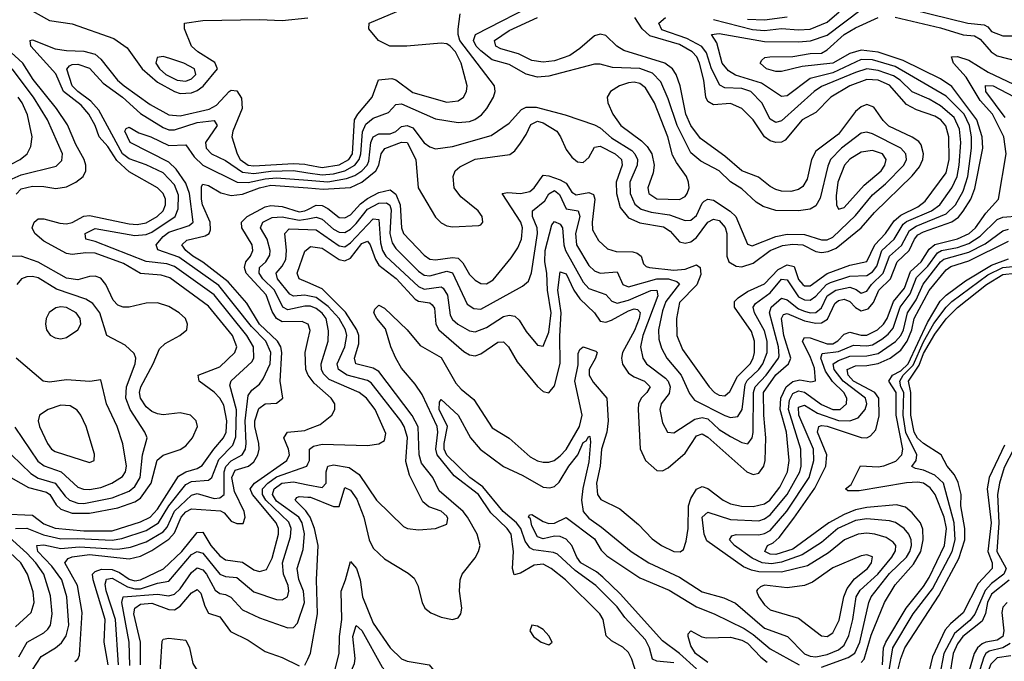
# Model space of a CAD drawing. Header units: inches. Extents: x 884549 to 1028252, y 526810 to 653624.
# Tile 673 of 1056: x 988985 to 992455, y 570203 to 572463. Entities that reach past the tile are written whole.
import ezdxf

# ---------------------------------------------------------------- set-up
doc = ezdxf.new("R2010")
doc.units = ezdxf.units.IN
doc.header["$MEASUREMENT"] = 0
doc.layers.add('A9587', color=7, linetype='Continuous')
doc.layers.add('A9597', color=7, linetype='Continuous')

msp = doc.modelspace()

# ---------------------------------------------------------------- linework, layer by layer
at = {"layer": 'A9587', "color": 5}
for points, elevation in [([(989010, 572504.7), (989090, 572460.4), (989170, 572447.8), (989316.1, 572396.1), (989363.7, 572363.7), (989416.7, 572290), (989470, 572242.6), (989530, 572209.2), (989550, 572203.3), (989590, 572205.1), (989610, 572212.9), (989631.5, 572228.5), (989681.1, 572290), (989672.3, 572312.3), (989612.9, 572350), (989589.7, 572370), (989565.7, 572430), (989565.1, 572450), (989630, 572460.1), (989830, 572463.5), (989910, 572459.6), (990000, 572469.1)], 2020), ([(988922.7, 570722.7), (989030, 570717.9), (989070, 570686.5), (989110, 570672.1), (989210, 570662), (989310, 570662.8), (989410, 570693.5), (989444.5, 570710), (989470, 570738.3), (989544.8, 570855.2), (989569.7, 570870.3), (989610, 570882.1), (989627.9, 570892.1), (989668.2, 570950), (989703.2, 570990), (989711.7, 571010), (989714.8, 571050), (989704.4, 571104.4), (989690.2, 571130), (989670, 571151.1), (989616.8, 571190), (989613.7, 571210), (989690, 571239.5), (989742.4, 571290), (989749.9, 571310), (989734.1, 571350), (989650, 571453.2), (989513.4, 571553.4), (989482.8, 571562.8), (989410, 571568.8), (989350, 571604.2), (989250, 571639.9), (989218.1, 571641.9), (989170, 571635.4), (989150, 571639), (989070, 571682.7), (989037.9, 571710), (989029, 571730), (989035.8, 571750), (989050, 571760.8), (989070, 571761.1), (989125.7, 571745.7), (989150, 571743.8), (989170, 571747.9), (989210, 571770.9), (989230, 571773.3), (989370, 571743.2), (989398.2, 571741.8), (989430, 571747.7), (989469.2, 571770), (989489.9, 571790), (989498.1, 571810), (989498.6, 571830), (989490.7, 571850.7), (989470.6, 571870.6), (989370, 571926.5), (989326.7, 571966.7), (989295.7, 572015.7), (989264.6, 572050), (989250.1, 572090.1), (989228.7, 572130), (989201.2, 572161.2), (989138.6, 572210), (989111.6, 572271.6), (989023.8, 572370), (989021.5, 572390), (989030, 572392.3), (989110, 572360.4), (989150, 572353.9), (989210, 572352.3), (989250, 572340.7), (989270, 572323.8), (989329.7, 572250), (989353.2, 572230), (989444.1, 572164.1), (989510, 572128), (989550, 572123.9), (989652.7, 572147.3), (989678.3, 572161.7), (989722.4, 572210), (989730, 572214.8), (989750, 572212.5), (989766.4, 572186.4), (989769, 572150), (989735.9, 572070), (989732.2, 572050), (989750.9, 571990), (989761.7, 571970), (989790, 571950.6), (989810, 571948), (989950, 571956.7), (989990, 571953.8), (990000, 571951.9)], 1980), ([(988972.3, 571847.7), (988990, 571866.5), (989030, 571875.9), (989070, 571875.4), (989112.4, 571867.6), (989150, 571873.8), (989182.9, 571890), (989208.6, 571910), (989217.6, 571930), (989217.1, 571950), (989211.9, 571970), (989182.9, 572022.9), (989152.8, 572092.8), (989113.7, 572150), (989031.6, 572251.6), (988995, 572310), (988940.5, 572360.5)], 2020), ([(988958.4, 571901.6), (988990, 571916.2), (989112.9, 571947.1), (989133.4, 571966.6), (989135.4, 571990), (989082.9, 572110), (989032.8, 572190), (988957.5, 572290)], 2040), ([(988969.6, 570670), (989010, 570672), (989067.9, 570647.9), (989130, 570634.6), (989190, 570635.8), (989310, 570628.8), (989344.5, 570635.5), (989430, 570663.5), (989473.5, 570690), (989509.6, 570750.4), (989570, 570824.9), (989590, 570835.8), (989650, 570840.7), (989662.1, 570850), (989686.1, 570913.9), (989735.8, 570964.2), (989746.1, 570993.9), (989748.7, 571088.7), (989725.1, 571174.9), (989730, 571190.6), (989802.7, 571257.3), (989809.3, 571270.7), (989808.2, 571310), (989784.8, 571350), (989670, 571493.8), (989530, 571593.5), (989502.9, 571602.9), (989430, 571610.9), (989250, 571681.1), (989217.2, 571690), (989215.4, 571710), (989250, 571726.7), (989390, 571702.6), (989430, 571705.5), (989450, 571713.8), (989532.5, 571770), (989543.3, 571796.7), (989544.6, 571844.6), (989530, 571880.7), (989490, 571923.6), (989430, 571951.9), (989370, 571972.9), (989346.9, 571990), (989263.5, 572143.5), (989235.7, 572175.7), (989188.9, 572210), (989169.4, 572230), (989151.1, 572288.9), (989160.2, 572299.8), (989170, 572305), (989190, 572306.2), (989230, 572292.4), (989278.7, 572238.8), (989347.1, 572190), (989410, 572132.1), (989490, 572082.4), (989510, 572075), (989530, 572074.5), (989610, 572100.1), (989670, 572107.2), (989680.3, 572090), (989639.4, 572030), (989641.6, 572010), (989661, 571990), (989710, 571966.8), (989770, 571925.1), (989810, 571920.6), (989870, 571929.3), (989950, 571931), (990000, 571923.5)], 1960), ([(988922.9, 571937.1), (988985.9, 571970), (989010.9, 571990), (989023.9, 572016.1), (989028.1, 572050), (989012.3, 572127.7), (988993.5, 572170), (988979.2, 572190)], 2060), ([(989030, 570173), (989060.1, 570219.9), (989110.4, 570249.6), (989132.3, 570267.7), (989148.2, 570291.8), (989157.7, 570330), (989150.2, 570430), (989132.9, 570490), (989098.1, 570538.1), (989048.2, 570590), (989045.2, 570610), (989070, 570612.4), (989130, 570599.9), (989193.8, 570606.2), (989330, 570598), (989375.3, 570604.7), (989430, 570623.7), (989490, 570658.5), (989504.5, 570675.5), (989530, 570732), (989590, 570788.2), (989610, 570793.8), (989670, 570775.6), (989690, 570778.4), (989705.1, 570790), (989705.4, 570870), (989710.6, 570889.4), (989730, 570908.8), (989768.1, 570930), (989779.8, 570950), (989783.1, 570970), (989779.4, 571050), (989790, 571138.8), (989802.5, 571157.5), (989830, 571179.2), (989842.1, 571197.9), (989866.9, 571250), (989869.6, 571290.4), (989852.1, 571330), (989801.9, 571381.9), (989686.8, 571526.8), (989545.7, 571625.7), (989471.9, 571651.9), (989465.1, 571670), (989490, 571699.2), (989510, 571713.9), (989582.2, 571737.8), (989595.4, 571750), (989583.5, 571850), (989570, 571887), (989536.5, 571936.5), (989510, 571961), (989373.3, 572030), (989354.6, 572070), (989360.2, 572079.8), (989370, 572084.7), (989404.4, 572064.4), (989446.4, 572050), (989510, 572019.9), (989570, 572022.1), (989599.3, 571979.3), (989630, 571950.3), (989750.9, 571890.9), (989790, 571889.4), (989850, 571902.5), (989890, 571906.1), (990000, 571897.3)], 1940), ([(989178.6, 570201.4), (989189.6, 570210.4), (989195.2, 570224.8), (989204.9, 570375.1), (989188.1, 570470), (989143.1, 570550), (989155.6, 570564.4), (989170, 570570.9), (989230, 570579), (989370, 570563.1), (989410, 570572.8), (989450, 570592.9), (989510, 570633.1), (989530, 570655.4), (989553.6, 570710), (989570, 570728.6), (989590, 570739.7), (989692.5, 570732.5), (989705.5, 570725.5), (989730, 570696.6), (989750, 570688.1), (989772, 570688), (989779.2, 570710), (989775.6, 570730), (989741.1, 570801.1), (989731.9, 570850), (989743.9, 570876.1), (989791.4, 570890), (989810, 570905.6), (989824.1, 570930), (989828.7, 570950), (989827, 570970), (989812.8, 571030), (989813.5, 571050), (989827.2, 571092.8), (989850, 571109.2), (989890, 571111.9), (989911.8, 571130), (989902.6, 571190), (989908.4, 571290), (989904.6, 571310), (989893.4, 571330), (989829.7, 571389.7), (989784.7, 571464.7), (989719, 571539), (989630, 571608.5), (989594.6, 571630), (989570.6, 571650), (989555.5, 571670), (989573.9, 571686.1), (989638.4, 571701.6), (989652, 571710), (989657.4, 571722.6), (989656.3, 571750), (989629.1, 571810), (989625.6, 571830), (989625.3, 571874.7), (989630, 571883.2), (989650, 571878.5), (989693, 571853), (989730, 571843.9), (989770, 571847.8), (989829.6, 571870.4), (989870, 571879.7), (990000, 571870.2)], 1920), ([(990000, 571390.5), (989979.7, 571399.7), (989910, 571398.4), (989890, 571410), (989874.9, 571434.9), (989853.2, 571493.2), (989782.3, 571570), (989776.4, 571590), (989781.3, 571610), (989797.9, 571630), (989806.1, 571650), (989803.5, 571670), (989767.5, 571730), (989766.1, 571750), (989785.7, 571770), (989850, 571803.1), (989870, 571808.5), (989910, 571804.7), (989970, 571785.9), (989990, 571789.9), (990000, 571794.7)], 1880), ([(990000, 571453.9), (989990, 571454.2), (989930, 571440.7), (989912.4, 571450), (989882.6, 571510), (989841.9, 571550), (989828.4, 571570), (989830, 571590), (989852.2, 571610), (989866.6, 571633.4), (989866.8, 571650), (989856.4, 571690), (989833.3, 571730), (989841.1, 571750), (989873.8, 571766.2), (989910, 571768.6), (989970, 571756.1), (990000, 571761.4)], 1860), ([(990000, 571490.2), (989990, 571492.1), (989950, 571488.6), (989936.3, 571496.3), (989893.3, 571550), (989888.8, 571570), (989910, 571594.5), (989922.3, 571617.7), (989925.2, 571650), (989919.3, 571710), (989934.5, 571725.5), (990000, 571723.1)], 1840), ([(988925.7, 570865.7), (989015.2, 570815.2), (989078.8, 570798.8), (989090.6, 570790.6), (989113.4, 570753.4), (989130, 570739), (989170, 570724.7), (989230, 570724.9), (989330, 570743.4), (989390, 570764.2), (989410, 570777.6), (989448.2, 570830), (989468.5, 570911.5), (989490, 570928.3), (989550, 570948.9), (989570, 570961.7), (989594, 570990), (989611, 571030), (989606.8, 571050), (989586.8, 571070), (989550, 571078.3), (989490, 571071.2), (989470, 571073.9), (989450, 571082.6), (989430, 571099.1), (989409.9, 571130.1), (989407.1, 571150), (989411, 571170), (989455.2, 571250), (989477, 571303), (989497.7, 571322.3), (989548.5, 571350), (989573.3, 571370), (989576.4, 571390), (989568.4, 571410), (989546.7, 571430), (989510, 571452.9), (989470, 571464.9), (989430, 571464), (989370, 571449.6), (989349.6, 571449.6), (989330, 571457.5), (989314.4, 571474.4), (989287.8, 571530), (989270, 571551.7), (989250, 571559.6), (989230, 571558.6), (989190, 571546.7), (989150, 571552.6), (989050, 571608.8), (988990, 571629.3), (988951, 571629)], 2020), ([(990000, 571536.4), (989969.2, 571550), (989962.6, 571570), (989990, 571647.8), (990000, 571655.5)], 1820), ([(988955.5, 570930), (989023.9, 570863.9), (989050, 570848.3), (989109.9, 570829.9), (989144.2, 570784.2), (989160.5, 570770), (989190, 570759.8), (989210, 570758.3), (989310, 570778.9), (989370, 570802.4), (989390, 570818), (989409.5, 570850.5), (989417.7, 570930), (989433.6, 570990), (989425.3, 571010), (989373.4, 571090), (989358.9, 571130), (989360.5, 571170), (989391, 571250), (989393.5, 571270), (989387.4, 571287.4), (989356.8, 571316.8), (989292, 571350), (989267, 571430), (989242.8, 571462.8), (989217.9, 571477.9), (989113.7, 571513.7), (989050, 571553.4), (989030, 571557.8), (989010, 571557.3), (988990.6, 571549.4), (988975, 571530)], 2040), ([(990000, 571213.2), (989993.6, 571230), (989990.6, 571290), (990000, 571332.2)], 1880), ([(988967.4, 571027.4), (989047.9, 570907.9), (989070.9, 570890.9), (989130.2, 570870.2), (989190, 570816.5), (989208.9, 570808.9), (989230, 570807.8), (989270, 570814.8), (989309.2, 570830), (989346.6, 570853.4), (989357.6, 570870), (989361, 570890), (989348.4, 570968.4), (989328, 571030), (989289.9, 571110), (989270, 571194.5), (989232.2, 571187.8), (989150, 571194.5), (989090, 571185.9), (989067.4, 571190), (988971.7, 571270)], 2060), ([(989295.8, 570190), (989282.6, 570270), (989285.6, 570350), (989243.9, 570490), (989241.1, 570510), (989250, 570519.4), (989272.3, 570527.7), (989310, 570526), (989335.7, 570515.7), (989370, 570492.2), (989390, 570486.1), (989410, 570489.4), (989491.4, 570528.6), (989556.4, 570590), (989610, 570656.4), (989630, 570658), (989658.3, 570610), (989690, 570574.2), (989710, 570560.6), (989770, 570552.1), (989810, 570524.4), (989830, 570519), (989854.2, 570525.8), (989873.8, 570566.2), (989896.4, 570650), (989897, 570670), (989888.9, 570690), (989804.9, 570790), (989797.3, 570810), (989811.9, 570830), (989925.8, 570910), (989936, 570930), (989932.5, 570950), (989915, 570990), (989928.2, 571010), (989990, 571016.1), (990000, 571019.9)], 1880), ([(989333.1, 570190), (989321.8, 570350), (989289.5, 570450.5), (989285.4, 570474.6), (989290, 570491.6), (989310, 570495.4), (989364.9, 570464.9), (989390, 570457.7), (989410, 570458.3), (989470, 570477.6), (989510, 570484.9), (989590, 570578.5), (989610, 570589.5), (989630, 570583.1), (989690, 570509.2), (989710, 570501.2), (989750, 570497.5), (989810, 570447.9), (989890, 570419.9), (989910, 570419.6), (989928.2, 570430), (989933.5, 570450), (989930.9, 570469.1), (989914.5, 570510), (989910.6, 570550), (989938.4, 570641.6), (989941.3, 570670), (989932.7, 570692.7), (989851.7, 570770), (989839.7, 570790), (989840.2, 570810), (989858.6, 570830), (989890, 570852.8), (989996.2, 570890), (990000, 570898.3)], 1860), ([(989372.3, 570187.7), (989370.4, 570270), (989344.8, 570410), (989349.7, 570430.3), (989470, 570438.9), (989510, 570433), (989530, 570439.2), (989550, 570457.6), (989590, 570515.1), (989610, 570531.9), (989630, 570524.8), (989642.4, 570510), (989673, 570453), (989690, 570441.3), (989710, 570437.8), (989728.4, 570428.4), (989770, 570383.4), (989830, 570355.7), (989930, 570320.4), (989950, 570321.8), (989963.1, 570336.9), (989988, 570410), (989984.4, 570450), (989968.9, 570491.1), (989962.4, 570530), (989984.1, 570595.9), (989988.4, 570651.6), (989980.2, 570690), (989968.2, 570710), (989890, 570766.6), (989875.9, 570790), (989881, 570810), (989908.4, 570830), (989950, 570834.8), (990000, 570824.8)], 1840), ([(990000, 570722), (989992.6, 570732.6), (989955.2, 570770), (989960.8, 570779.2), (989970, 570782.9), (990000, 570781.1)], 1820), ([(988981.6, 570218.4), (989011.4, 570270), (989070, 570303.1), (989083.8, 570316.2), (989093.4, 570330), (989099.5, 570370), (989093.1, 570433.1), (989069.1, 570510), (989041.9, 570550), (989010, 570583.8), (988935.9, 570650)], 1960), ([(988970, 570323.6), (989025.2, 570374.8), (989035.4, 570410), (989032.1, 570447.9), (989011.5, 570510), (988988.3, 570550), (988950, 570585.8)], 1980), ([(989410.1, 570189.9), (989410.1, 570270), (989387, 570370), (989390.2, 570390), (989410, 570404.2), (989450, 570406.9), (989510, 570385.5), (989530, 570383.8), (989550, 570396.5), (989590, 570443.5), (989610, 570455), (989622.9, 570442.9), (989637.1, 570397.1), (989650, 570372.3), (989690, 570359.3), (989727.9, 570307.9), (989790, 570276.8), (989850, 570237.5), (989910, 570216.2), (989970, 570186.4)], 1820), ([(989454.8, 570000), (989448.2, 570010), (989449.8, 570030), (989475.2, 570090), (989486.4, 570273.6), (989490, 570280.4), (989510, 570283.7), (989570, 570277.1), (989582.5, 570250), (989595.3, 570195.3), (989610, 570170.1), (989630, 570152.2), (989684.2, 570124.2), (989710, 570104.6), (989724.1, 570084.1), (989750, 570020.9), (989766.2, 570000)], 1780), ([(989990, 570188.7), (990000, 570210.3)], 1820)]:
    msp.add_lwpolyline(points, dxfattribs=dict(at, elevation=elevation))
for points, elevation in [([(989490, 572332.8), (989468.7, 572330), (989464.2, 572310), (989477, 572290), (989499.3, 572270), (989539.3, 572250), (989570, 572246.3), (989590, 572254.3), (989605.4, 572270), (989600.4, 572290), (989563.4, 572310), (989513.7, 572326.3)], 2040), ([(989130, 571451.5), (989112.3, 571447.7), (989088.9, 571431.1), (989078.3, 571410), (989075, 571390), (989078.5, 571370), (989091.7, 571351.7), (989110, 571341.5), (989130, 571338.8), (989150, 571343), (989189.6, 571370.4), (989199.9, 571390), (989198.1, 571410), (989183.7, 571430), (989150, 571448.9)], 2060), ([(989130, 571104.7), (989084.7, 571090), (989054.2, 571070), (989050.1, 571050), (989054.6, 571030), (989082.4, 570970), (989096.8, 570950), (989110, 570941.5), (989230, 570902.8), (989247, 570910), (989248.2, 570931.8), (989219, 571030), (989200.5, 571070), (989187.3, 571087.3), (989162.5, 571102.5)], 2080)]:
    msp.add_lwpolyline(points, close=True, dxfattribs=dict(at, elevation=elevation))
at = {"layer": 'A9597', "color": 5}
for points, elevation in [([(990000, 571897.3), (990070, 571891.7), (990136.5, 571903.5), (990165.7, 571914.3), (990190.8, 571930), (990209.1, 571950), (990215.2, 571964.8), (990222.5, 572030), (990230, 572050), (990250, 572060.7), (990290, 572060.6), (990310, 572069), (990330, 572086.9), (990350, 572089.8), (990370, 572082.1), (990410, 572028.6), (990430, 572014.8), (990450, 572007.8), (990510, 572016.6), (990645.8, 572054.2), (990710, 572098.3), (990753.7, 572146.3), (990770, 572154.9), (990805.2, 572154.8), (990907.6, 572127.6), (991010, 572092.3), (991030, 572081.6), (991070, 572047.1), (991141.9, 572001.9), (991152.9, 571990), (991161.8, 571970), (991161, 571950), (991135.5, 571890), (991136.1, 571850), (991152.4, 571812.4), (991175.3, 571795.3), (991210, 571784.7), (991274.9, 571774.9), (991330, 571755.4), (991350, 571756.9), (991370, 571773.5), (991390, 571816.9), (991396.9, 571823.1), (991410, 571831.1), (991430, 571826.6), (991488.7, 571788.7), (991508.4, 571770), (991550, 571672.1), (991566, 571666), (991650, 571699.6), (991690, 571707.6), (991750, 571706.4), (991810, 571687.3), (991830, 571687.6), (991850, 571696.8), (991930, 571772.8), (991990, 571845.2), (992036, 571884), (992100.6, 571950), (992110.3, 571970), (992108.3, 571990), (992090.4, 572010), (991990, 572060.8), (991970, 572066.7), (991950, 572063.2), (991881.5, 572010), (991842.7, 571970), (991832.9, 571947.1), (991805.8, 571834.2), (991790, 571807.1), (991770, 571795.6), (991730, 571789.6), (991650, 571790.7), (991604.5, 571804.5), (991580, 571820), (991530, 571866.7), (991490, 571891.3), (991450, 571930.3), (991384.8, 571964.8), (991350, 571993.5), (991301.3, 572090), (991270, 572183.4), (991243.8, 572243.8), (991214.9, 572274.9), (991170, 572291.1), (991074.1, 572294.1), (991030, 572305.9), (991010, 572306.1), (990850, 572263.9), (990810, 572259.8), (990770, 572271.3), (990710, 572305.4), (990650, 572321.8), (990610, 572353.3), (990593.9, 572370), (990583.5, 572390), (990591.1, 572410), (990824.4, 572530)], 1940), ([(990000, 571951.9), (990050, 571941.9), (990110, 571951), (990144.1, 571970), (990157.1, 571990), (990165.1, 572110), (990176.1, 572130), (990226.5, 572190), (990249, 572251), (990295.6, 572255.6), (990310.3, 572250.3), (990370, 572205.9), (990490, 572172.2), (990530, 572177.4), (990549.1, 572190), (990559.6, 572210), (990561.7, 572230), (990540.1, 572310), (990520.3, 572350), (990501.7, 572370), (990490, 572377.5), (990470, 572380.4), (990349, 572369), (990289.3, 572370), (990249.6, 572390), (990215.6, 572430), (990216.4, 572450), (990380.3, 572519.7)], 1980), ([(990000, 571723.1), (990030, 571722.1), (990110, 571666.7), (990130, 571663.2), (990150, 571676.4), (990230, 571761.6), (990250, 571758.7), (990256.5, 571676.5), (990263.4, 571650), (990274.4, 571630), (990390, 571522.8), (990410, 571513.1), (990470, 571521.9), (990477.1, 571517.1), (990491.9, 571491.9), (990501.5, 571421.5), (990510, 571406.4), (990529, 571390), (990570, 571366.4), (990590, 571363.7), (990630, 571378.5), (990690, 571417.4), (990710, 571421.8), (990730, 571418.2), (990744.6, 571404.6), (990770, 571364.8), (990810, 571316.8), (990830, 571313.2), (990850, 571362.3), (990857.6, 571430), (990844.8, 571510), (990842.6, 571570), (990835.2, 571610), (990836.3, 571650), (990859.6, 571740.4), (990870, 571751.8), (990890, 571742.4), (990897.9, 571730), (990902, 571670), (990908, 571650), (990970, 571537.8), (990990, 571515.4), (991050, 571494.2), (991071.8, 571471.8), (991090, 571463.9), (991130, 571475.1), (991208.4, 571508.4), (991230.1, 571510), (991233.2, 571490), (991181.3, 571350), (991172.3, 571310), (991180.6, 571270), (991193.7, 571250), (991260.2, 571200.2), (991270.1, 571190), (991277.6, 571170), (991273.5, 571146.5), (991245.2, 571110), (991241.2, 571090), (991250, 571043), (991267.8, 571010), (991290, 571008), (991364.4, 571055.6), (991390, 571061.6), (991410, 571056.3), (991450, 571019.1), (991490, 570994.8), (991530, 570973.3), (991551.1, 570968.9), (991565.8, 570990), (991570, 571008.2), (991571.2, 571150), (991576.3, 571170), (991615.1, 571210), (991659.1, 571270), (991661, 571279), (991659.3, 571310), (991627.5, 571430), (991633.4, 571450), (991670, 571481.8), (991690, 571476.2), (991730, 571444.2), (991750, 571435.7), (991770, 571430.4), (991790, 571431.5), (991810, 571447.7), (991830.5, 571489.5), (991861.1, 571510), (991910, 571520.5), (991932.2, 571512.2), (991950, 571499.3), (991970, 571506.3), (991987.1, 571530), (992028.3, 571570), (992050.4, 571630), (992092.5, 571667.5), (992120.2, 571719.8), (992144.2, 571735.8), (992250, 571778.4), (992282.3, 571810), (992310, 571858.3), (992325.9, 571910), (992339.7, 572010), (992339, 572050), (992332.4, 572090), (992313.8, 572130), (992250, 572193.6), (992070, 572298.1), (991990, 572321.8), (991950, 572322.6), (991850, 572275), (991770, 572255.3), (991690, 572194.6), (991670, 572192.2), (991598.9, 572238.9), (991507, 572267), (991482.4, 572282.4), (991460.9, 572310), (991441.3, 572381.3), (991423.1, 572410), (991450, 572413.9), (991610, 572386), (991730, 572384.7), (991771.2, 572388.8), (991830, 572407.7), (991950, 572498.3)], 1840), ([(992130, 572498.3), (992326, 572450), (992384.1, 572444.1), (992397.2, 572437.2), (992410, 572420.9), (992450, 572405.8), (992493.6, 572406.4)], 1840), ([(990000, 571923.5), (990050, 571915.9), (990090, 571919.7), (990130, 571930.6), (990165.6, 571950), (990181.3, 571970), (990187.3, 571990), (990192.8, 572067.2), (990205, 572095), (990230, 572116.4), (990284, 572136), (990310, 572164.4), (990330, 572165.9), (990450, 572113.5), (990530, 572101), (990570, 572103.9), (990589, 572111), (990612.1, 572127.9), (990631, 572150), (990654.2, 572190), (990660.8, 572210), (990658.5, 572230), (990535.7, 572390), (990529.9, 572410.1), (990530.3, 572429.7), (990537, 572483)], 1960), ([(990000, 571870.2), (990053.8, 571866.2), (990150, 571871.9), (990190.2, 571890), (990240, 571930), (990250.3, 571950), (990258.6, 571990), (990271.2, 572008.8), (990330, 572031.2), (990349.7, 572029.7), (990380.3, 571970), (990388.7, 571870), (990450, 571766.9), (990470, 571747.7), (990490, 571736.8), (990510, 571733.3), (990602.2, 571737.8), (990610, 571740.2), (990617, 571750), (990614.9, 571770), (990600.4, 571790), (990539.1, 571839.1), (990516.4, 571870), (990512.5, 571910), (990519.9, 571930), (990535.7, 571944.3), (990590, 571972), (990712.5, 571987.5), (990730, 572000.7), (990750, 572027.9), (990770, 572058.1), (990786.1, 572093.9), (990810, 572104.9), (990830, 572099.4), (990877.4, 572070), (990891.1, 572050), (990910, 572005.6), (990930, 571978.5), (990950, 571962.2), (990970, 571959.9), (990990, 571977.4), (991010, 572014.1), (991030, 572017.6), (991082.7, 571990), (991105.7, 571970), (991108.2, 571950), (991086.3, 571890), (991087.6, 571850), (991100.7, 571800.7), (991130, 571764.7), (991170, 571747.3), (991253.5, 571733.5), (991277.5, 571717.5), (991310, 571679.9), (991330, 571675), (991350, 571680.8), (991370, 571695.1), (991410.4, 571749.6), (991430, 571760.2), (991450, 571755.3), (991470.5, 571730.5), (991476.7, 571710), (991476.6, 571630), (991484.2, 571610), (991510, 571594), (991530, 571592.6), (991570, 571605.5), (991630, 571649.6), (991673.2, 571666.8), (991710, 571671.9), (991744.2, 571670), (991790, 571645.7), (991810, 571642.3), (991834, 571646), (991862.5, 571657.5), (991950, 571729.4), (991996.9, 571783.1), (992130, 571912.9), (992155.5, 571944.5), (992167.2, 571970), (992170.4, 571990.4), (992161.6, 572021.6), (992153.2, 572033.2), (992130, 572048.4), (992047.7, 572087.7), (992027.6, 572107.6), (991994.8, 572154.8), (991970, 572163.4), (991950, 572156.1), (991930, 572139.9), (991870, 572059.2), (991790, 571999.7), (991775.5, 571970), (991759.5, 571900.5), (991744.8, 571875.2), (991730, 571864.9), (991702.5, 571857.5), (991670, 571858.6), (991650, 571864.5), (991630, 571874.8), (991588, 571908), (991529.3, 571930), (991470, 571982.1), (991383.9, 572043.9), (991350.3, 572090.3), (991331.9, 572130), (991312.5, 572230), (991298.6, 572270), (991285.6, 572290), (991258.8, 572310), (991113.8, 572353.8), (991089.7, 572369.7), (991050, 572406.8), (991030, 572412.1), (991010, 572406.2), (990959.1, 572360.9), (990923.5, 572336.5), (990870, 572317.3), (990830, 572312.8), (990790, 572318.7), (990742.3, 572342.3), (990680.2, 572360.2), (990662.8, 572370), (990658.5, 572390), (990710, 572424.7), (990809.1, 572470.9)], 1920), ([(990000, 571794.7), (990030, 571809.2), (990050, 571808.1), (990070, 571798.1), (990110, 571766), (990130, 571764.4), (990150, 571775.7), (990185.5, 571814.5), (990210, 571833.1), (990250, 571853.5), (990290, 571863.7), (990310, 571848.3), (990325.9, 571810), (990330, 571730), (990337.2, 571710), (990410, 571633), (990430, 571619.7), (990450, 571616.3), (990510, 571624.9), (990530, 571622.4), (990546.2, 571606.2), (990570, 571565.3), (990590, 571545.1), (990610, 571533), (990630, 571532.1), (990653.5, 571546.5), (990716.6, 571623.4), (990740.5, 571659.5), (990753.6, 571690), (990756.2, 571730), (990750.5, 571750), (990685.5, 571850), (990705.5, 571854.5), (990750, 571851), (990782.1, 571857.9), (990797.8, 571870), (990830, 571914.5), (990850, 571912.9), (990890, 571898.5), (990910, 571886.4), (990930, 571855.2), (990945.3, 571845.3), (990990, 571854.3), (991007.3, 571847.3), (991011.8, 571830), (991002.1, 571750), (991003, 571723), (991024.6, 571684.6), (991055.7, 571655.7), (991086.4, 571646.4), (991145.2, 571645.2), (991160.8, 571640.8), (991174.7, 571630), (991183, 571603), (991193, 571593), (991204.4, 571590), (991290, 571580), (991330, 571584.5), (991370, 571599.2), (991383.4, 571590), (991384.9, 571564.9), (991371.1, 571528.9), (991310, 571466.3), (991299.3, 571410), (991300.4, 571350), (991320.5, 571300.5), (991414.1, 571170), (991433.6, 571150), (991450, 571140.7), (991470, 571137.2), (991487.4, 571152.6), (991514.6, 571205.4), (991558.7, 571250), (991570.2, 571270), (991574.6, 571290), (991574.4, 571330), (991564.1, 571364.1), (991504, 571450), (991504.3, 571470), (991516.5, 571483.5), (991550, 571505.4), (991610, 571532), (991657.2, 571582.8), (991690, 571599.6), (991713.7, 571593.7), (991730, 571548), (991744.2, 571530), (991750, 571525.1), (991770, 571525.2), (991830, 571568.3), (991910, 571597.9), (991970, 571610.4), (991998.8, 571670), (992036.5, 571710), (992066.3, 571753.7), (992090, 571774.7), (992150, 571803), (992176.2, 571823.8), (992250, 571923.3), (992260.2, 571970), (992259.6, 572050), (992248.3, 572088.3), (992230.6, 572110), (992210, 572123.4), (992145.5, 572145.5), (992110, 572164.4), (992050, 572232), (992010, 572250), (991970, 572252), (991910.3, 572229.7), (991843.9, 572190), (991790, 572135.9), (991741.8, 572110), (991682.1, 572037.9), (991670, 572031.6), (991650, 572030.2), (991630, 572035.8), (991609.5, 572050), (991570, 572109.9), (991530, 572150.4), (991490, 572167.3), (991430, 572163.2), (991410, 572174.8), (991403.4, 572190), (991395.8, 572250), (991380.3, 572310), (991371.3, 572331.3), (991355.2, 572350), (991310, 572374.8), (991205.5, 572405.5), (991178.6, 572430), (991152.2, 572470)], 1880), ([(990000, 571655.5), (990010, 571663.3), (990050, 571657.9), (990110, 571617.9), (990130, 571612.9), (990150, 571622.2), (990190, 571674.4), (990210, 571682.1), (990219.2, 571670), (990238.1, 571618.1), (990250, 571598.3), (990311, 571551), (990378.5, 571478.5), (990390, 571471.6), (990430, 571465), (990438.7, 571458.7), (990446.3, 571446.3), (990450.7, 571390.7), (990461.7, 571370), (990550, 571293.5), (990570, 571281.9), (990590, 571278.7), (990610, 571285.2), (990670, 571327), (990690, 571328.3), (990707.3, 571310), (990737.8, 571257.8), (990810, 571170.2), (990830, 571153.2), (990850, 571148.7), (990870, 571172.6), (990888.9, 571251.1), (990887.8, 571347.8), (990892.6, 571430), (990881, 571510), (990890, 571574.3), (990910, 571567.1), (990938.1, 571510), (990959.1, 571479.1), (991010, 571430), (991030, 571401), (991050, 571397.4), (991070, 571404), (991130, 571437.4), (991150, 571443.8), (991162.4, 571442.4), (991171.8, 571431.8), (991168.4, 571410), (991151.6, 571368.4), (991109.6, 571290), (991105.5, 571270), (991108.8, 571248.8), (991130, 571218), (991150, 571204.6), (991186.7, 571190), (991206.1, 571170), (991195.1, 571150), (991175.3, 571130), (991165.7, 571110), (991164.4, 571090), (991171.2, 570951.2), (991190.1, 570910.1), (991230, 570874.2), (991250, 570873.2), (991270, 570883.9), (991330, 570935.6), (991370, 570996.4), (991390, 571003.6), (991410, 570991.8), (991546.8, 570870), (991570, 570861), (991590, 570865.5), (991607.6, 570890), (991611.6, 570910), (991614.8, 570990), (991607.3, 571070), (991606.4, 571150), (991650, 571211.3), (991694.2, 571250), (991702.5, 571270), (991678.3, 571350), (991669.1, 571410), (991676.3, 571423.8), (991690, 571428.3), (991750, 571402.3), (991790, 571393.8), (991810, 571394.5), (991832.2, 571407.8), (991857.5, 571462.5), (991870, 571473.5), (991890, 571477.7), (991910, 571469.8), (991930, 571449), (991950, 571437.1), (991975.4, 571444.6), (991994, 571466), (992012.5, 571510), (992053.2, 571550), (992076.8, 571610), (992119, 571650), (992137.8, 571690), (992150, 571704.9), (992170, 571715.9), (992270, 571750.6), (992293.2, 571766.8), (992310, 571788), (992336.5, 571830), (992351.4, 571868.6), (992378.6, 572010), (992376.5, 572050), (992358.3, 572110), (992270, 572226.9), (992230, 572254.9), (992098.4, 572318.4), (992010, 572348), (991950, 572355.3), (991910, 572343.5), (991850, 572309.2), (991741.9, 572298.1), (991670, 572279.9), (991650, 572280.1), (991616.1, 572290), (991594, 572310), (991599.8, 572320.2), (991610.6, 572329.4), (991628, 572332), (991710, 572332.7), (991770, 572343.4), (991810, 572345.2), (991830, 572356.7), (991890, 572410.2), (991930, 572434.6), (992010, 572470)], 1820), ([(990000, 571761.4), (990030, 571766.6), (990050, 571760.3), (990090, 571724.6), (990110, 571713.7), (990130, 571713.2), (990150, 571724.5), (990170, 571744.4), (990210, 571795.8), (990250, 571816.6), (990277.1, 571817.1), (990289.2, 571809.2), (990293.5, 571793.5), (990289, 571709), (990296.9, 571676.9), (990310, 571656.5), (990390, 571576.8), (990410, 571563.3), (990430, 571560.7), (990490, 571577.3), (990510, 571570.7), (990561.1, 571461.1), (990585.2, 571445.2), (990610, 571443.2), (990756.4, 571523.6), (990778, 571542), (990788.6, 571571.4), (990809.2, 571710), (990808, 571730), (990791.8, 571770), (990791.7, 571790), (990835, 571825), (990850, 571849), (990870, 571860.6), (990886.5, 571846.5), (990910, 571796.9), (990953.3, 571790), (990959, 571770), (990943.7, 571710), (990947.1, 571670), (990990, 571597.3), (991010, 571578.2), (991030, 571569.7), (991090, 571574), (991110.1, 571530.1), (991130, 571522.3), (991230.1, 571549.9), (991271.4, 571550), (991300.6, 571540.6), (991310, 571532.3), (991262.4, 571470), (991250, 571437.5), (991235.5, 571370), (991237.2, 571337.2), (991246, 571306), (991265.4, 571270), (991316.1, 571210), (991345.7, 571145.7), (991362.7, 571122.7), (991470, 571068.2), (991490, 571061.6), (991515.1, 571064.9), (991530.5, 571089.5), (991541.8, 571178.2), (991548.8, 571191.2), (991590, 571230.1), (991603.4, 571250), (991619.3, 571290), (991619.5, 571330), (991610, 571367.3), (991574.1, 571430), (991569.9, 571450), (991577.3, 571462.7), (991630, 571500.3), (991670, 571548.8), (991690, 571546.4), (991730, 571486.1), (991750, 571475.7), (991770, 571474.8), (991790, 571488.8), (991827.6, 571530), (991842.5, 571537.5), (991910, 571559.4), (991970, 571562.1), (991990, 571575), (992005.3, 571594.7), (992023, 571650), (992066.5, 571690), (992098, 571742), (992110, 571752.2), (992197.8, 571790), (992227.6, 571810), (992270, 571870.9), (992289.1, 571910), (992296.1, 571950), (992301.3, 572030), (992296.6, 572076.6), (992278.1, 572118.1), (992230, 572159.5), (992190, 572182.8), (992130, 572208.5), (992087.3, 572250), (992064.6, 572264.6), (992010, 572283.9), (991970.8, 572289.2), (991930, 572276.9), (991810, 572226.8), (991785.1, 572210), (991670, 572106), (991650, 572100.1), (991630, 572112.5), (991599.8, 572170), (991561.3, 572210), (991530, 572220.8), (991470, 572223.2), (991451.8, 572231.8), (991423, 572290), (991405.7, 572345.7), (991388.5, 572368.5), (991336.3, 572396.3), (991247.5, 572427.5), (991237.3, 572450), (991260.1, 572470)], 1860), ([(991430, 572463.9), (991567.8, 572427.8), (991610, 572424.5), (991670, 572431.3), (991730, 572427.3), (991770, 572429.6), (991830, 572454.2), (991872.4, 572490)], 1860), ([(991550, 572464.7), (991610, 572461.7), (991690, 572473.1)], 1880), ([(992070, 572471.6), (992230, 572434.6), (992310, 572409.6), (992350, 572405.8), (992370, 572394.2), (992408.6, 572350), (992430, 572335.3), (992498.1, 572318.1)], 1820), ([(991158.1, 570158.1), (991142.4, 570210), (991130, 570233.6), (991110, 570252.6), (991070, 570275), (991051.9, 570291.9), (991040.8, 570350), (991029.4, 570370), (990908.7, 570490), (990857.9, 570530), (990830, 570544.5), (990798.3, 570541.7), (990750, 570512.6), (990727.3, 570507.3), (990720.9, 570530), (990725.2, 570590), (990716.9, 570650), (990703.2, 570670), (990645.6, 570725.6), (990601.6, 570790), (990516, 570856), (990456.2, 570930), (990450.7, 570950), (990458.2, 571010), (990456, 571030), (990402.5, 571142.5), (990378.5, 571178.5), (990330, 571235.4), (990309.7, 571270), (990292.5, 571310), (990274.2, 571374.2), (990242.9, 571410), (990232.2, 571430), (990236.6, 571443.4), (990250, 571457.3), (990270, 571446), (990350, 571370.6), (990395.6, 571315.6), (990470, 571273.3), (990522, 571182), (990540.7, 571160.7), (990584.6, 571124.6), (990650, 571025.1), (990710, 570988.6), (990783.3, 570923.3), (990810, 570908.9), (990830, 570904.2), (990850, 570903.6), (990868.4, 570910), (990890, 570926.5), (990910, 570948.7), (990957.8, 571030), (990966.4, 571070), (990941.3, 571190), (990953, 571247), (990953.1, 571286.9), (990958.7, 571301.3), (990970, 571310.7), (991014.7, 571294.7), (991019.8, 571290), (991014.5, 571270), (990991.2, 571230), (990991.4, 571210), (991005.7, 571185.7), (991054.4, 571130), (991058.5, 571050), (991053.8, 571010), (991035, 570950), (991030.5, 570890), (991017.8, 570830), (991021, 570790), (991032.4, 570772.4), (991099.2, 570739.2), (991165, 570685), (991214.2, 570634.2), (991247.1, 570610), (991290, 570589.1), (991312.1, 570587.9), (991323.9, 570596.1), (991334, 570626), (991340.5, 570670), (991341.4, 570750), (991350, 570776.4), (991370, 570809.2), (991390, 570818.3), (991410, 570811.7), (991463.4, 570770), (991490, 570757.4), (991528.9, 570748.9), (991570, 570747.8), (991610, 570757.1), (991628.1, 570770), (991664, 570816), (991690.8, 570870), (991696.8, 570910), (991687.1, 571010), (991665, 571090), (991666.7, 571130), (991686.2, 571170), (991710, 571188.4), (991733.8, 571193.8), (991772.6, 571187.4), (991789.9, 571190.1), (991785.3, 571234.7), (991772.3, 571272.3), (991743, 571330), (991750, 571342.8), (991770, 571342.4), (991830, 571320.4), (991850, 571321.1), (991868.4, 571331.6), (991890, 571354.7), (991910, 571362), (991950, 571351.7), (991970, 571351.4), (992008.1, 571370), (992029.4, 571390.6), (992041.7, 571410), (992063.7, 571470), (992102.8, 571517.2), (992124.6, 571575.4), (992161.5, 571610), (992190, 571654), (992210, 571670.9), (992290, 571691), (992331.3, 571710), (992353.1, 571730), (992390, 571780.7), (992434.5, 571830), (992461.4, 571990), (992452.6, 572050), (992413.4, 572130), (992370, 572177.7), (992320.6, 572260.6), (992275.7, 572310), (992268.3, 572331.7), (992290, 572332.8), (992330, 572320.2), (992398.3, 572278.3), (992510, 572225)], 1780), ([(992458.4, 572118.4), (992389.3, 572210), (992388.8, 572231.2), (992416, 572230), (992490, 572190.5)], 1760), ([(991290, 570197.5), (991230, 570203.3), (991215, 570210), (991203.9, 570250), (991190, 570278.7), (991116.8, 570356.8), (991090, 570394.9), (991015.1, 570470), (990942.3, 570522.3), (990880.1, 570580.1), (990866, 570586), (990795.7, 570595.7), (990782.2, 570602.2), (990765.6, 570625.6), (990751.2, 570670), (990735.2, 570690), (990688.7, 570730), (990616.9, 570816.9), (990570.5, 570850), (990490, 570928.2), (990480.3, 570950), (990480.4, 570970), (990492, 571030), (990463, 571090), (990464.5, 571115.5), (990470, 571125), (990530.5, 571070), (990573.6, 570990), (990607.5, 570950), (990690, 570889.2), (990757.7, 570857.7), (990830, 570815.5), (990853.5, 570813.5), (990870, 570818.9), (990886.1, 570833.9), (990919.8, 570890), (990952.2, 570930), (990970, 570972.9), (990980.5, 570979.5), (990990, 570996), (990994.1, 570994.1), (990996.3, 570976.3), (990990, 570904.7), (990969.2, 570810.8), (990964.7, 570770), (990970.9, 570730.9), (990990, 570706.5), (991035.5, 570675.5), (991139.8, 570590), (991201.5, 570550), (991310, 570499.3), (991390, 570447.5), (991466.4, 570426.4), (991507.4, 570407.4), (991610, 570319.4), (991690.3, 570290.3), (991750, 570229.2), (991770, 570220.2), (991790, 570217.9), (991830, 570226.8), (991870, 570242.8), (991890, 570259.9), (991906.8, 570293.2), (991921.3, 570350), (991933.1, 570430), (991946.7, 570453.3), (992008.8, 570510), (992058.8, 570570), (992071.5, 570591.5), (992072.6, 570610), (992062.9, 570622.9), (992038.4, 570638.4), (991998.3, 570650), (991970, 570653.7), (991940.3, 570650), (991891.3, 570630), (991835.2, 570584.8), (991760.8, 570539.2), (991670, 570517.1), (991590, 570517.7), (991563.2, 570523.2), (991536, 570536), (991406.9, 570626.9), (991396.4, 570650), (991390.4, 570710), (991410, 570728.1), (991490, 570702), (991590, 570697.7), (991610, 570704), (991630, 570718.4), (991689.6, 570790.4), (991733.8, 570870), (991738.6, 570890), (991737.1, 570950), (991693.7, 571090), (991697.3, 571122.7), (991710, 571146.2), (991730, 571155.4), (991750, 571150.4), (991810, 571106.8), (991850, 571089.2), (991876.5, 571090), (991898.3, 571110), (991900.1, 571130), (991889.6, 571150), (991848.7, 571188.7), (991824.8, 571224.8), (991807.9, 571270), (991813.3, 571286.7), (991870, 571293.4), (991923.4, 571316.6), (991970, 571314.2), (991990, 571318), (992023.2, 571336.8), (992045.5, 571354.5), (992063.6, 571376.4), (992088.3, 571450), (992123.2, 571496.8), (992145.8, 571554.2), (992185, 571595), (992219.1, 571640.9), (992233.3, 571650), (992290, 571659.9), (992330, 571674.8), (992370, 571700.1), (992430, 571758.7), (992450, 571767.2), (992507.6, 571772.4)], 1760), ([(991810, 570182.2), (991904.1, 570215.9), (991928.2, 570231.8), (991946.1, 570270), (991977.7, 570410), (991985.9, 570430), (992050, 570512.2), (992110, 570569.5), (992122, 570590), (992127.7, 570610), (992126.7, 570630), (992118.8, 570650), (992101.3, 570670), (992071.7, 570691.7), (992050, 570697.8), (991970, 570704.7), (991930, 570698.2), (991867.5, 570670), (991810, 570621.2), (991742.7, 570577.3), (991670, 570551.4), (991634.2, 570545.8), (991601.9, 570550), (991565.8, 570565.8), (991504.2, 570610), (991485.8, 570630), (991495, 570645), (991510.3, 570649.7), (991590, 570648.5), (991610, 570652.4), (991630, 570663), (991688.9, 570731.1), (991766.6, 570850), (991784, 570910), (991782.5, 570950), (991730.2, 571070), (991730, 571097.4), (991750, 571104.6), (991796.4, 571076.4), (991870, 571050.4), (991910.8, 571049.2), (991939.7, 571060.3), (991964.8, 571090), (991970.5, 571110), (991965.7, 571130), (991886.5, 571190), (991855.4, 571230), (991851.5, 571250), (991870, 571262.3), (991910, 571277.3), (991970, 571278.5), (992010, 571286.8), (992071.2, 571328.8), (992090, 571350.1), (992099, 571370), (992113.1, 571430), (992143.8, 571476.2), (992169.1, 571530.9), (992229.8, 571610.2), (992241.3, 571618.7), (992330, 571643.7), (992386.8, 571673.2), (992450, 571718.9), (992470, 571725.4)], 1740), ([(991950, 570198.6), (991960.8, 570210), (991985.2, 570294.8), (992032.6, 570410), (992070, 570472.6), (992135.1, 570544.9), (992160.7, 570590), (992169.4, 570630), (992168, 570668), (992159.2, 570690), (992130, 570725.5), (992106.1, 570746.1), (992074.3, 570754.3), (991970, 570744.2), (991930, 570736), (991890, 570719.8), (991836.4, 570690), (991710, 570597.7), (991650, 570578.8), (991630, 570580.2), (991610.5, 570590), (991619.6, 570610), (991640, 570620), (991661.5, 570638.5), (991713, 570707), (991787.2, 570812.8), (991826.1, 570890), (991828.9, 570930), (991796.5, 571010), (991801.1, 571030), (991810, 571033.1), (991830, 571030.4), (991950, 570991), (991970, 570990.4), (991983.6, 570996.4), (992002.1, 571017.9), (992013.2, 571066.8), (992012.8, 571130), (991997.9, 571150), (991923.4, 571190), (991904.4, 571210), (991901.5, 571230), (991930, 571243.3), (991970, 571244.2), (992010, 571251.2), (992053.1, 571270), (992090, 571298.5), (992112.1, 571330), (992128.7, 571370), (992137, 571410), (992190, 571508.5), (992250, 571581.9), (992266.7, 571593.3), (992330, 571612.9), (992470, 571683.1)], 1720), ([(992026, 570190), (992029.3, 570250), (992036.7, 570270), (992109, 570390), (992170, 570465.8), (992190, 570497.4), (992244.1, 570610), (992251.5, 570670), (992242.7, 570710), (992210.6, 570790.6), (992193.6, 570813.6), (992170.3, 570830.3), (992150, 570833.8), (992110, 570831.9), (991942.9, 570802.9), (991903.5, 570803.5), (991895.3, 570810), (991915.1, 570824.9), (991948.3, 570891.7), (992010, 570887.6), (992030, 570890.8), (992072.4, 570907.6), (992093.1, 570930), (992097.1, 570950), (992073.8, 571070), (992073.4, 571150), (992047.4, 571190), (992060.2, 571210), (992090, 571225.7), (992115.5, 571250), (992184.3, 571395.7), (992228.9, 571471.1), (992250, 571492.8), (992317.5, 571542.5), (992410, 571598.2), (992470, 571620.9)], 1680), ([(992048.7, 570170), (992061.9, 570250), (992134, 570370), (992201.9, 570458.1), (992271, 570589), (992281.6, 570630), (992278.3, 570690), (992240.1, 570830), (992210, 570858), (992170, 570875.7), (992141.3, 570881.3), (992129.3, 570889.3), (992144.5, 570910), (992146.3, 570930), (992108.3, 571008.3), (992098.1, 571070), (992100.1, 571150), (992090.1, 571170), (992087, 571190), (992098.7, 571210), (992133.8, 571246.2), (992170, 571328.4), (992207, 571393), (992249.6, 571450.4), (992270.1, 571469.9), (992396.4, 571563.6), (992450, 571590.4), (992510, 571595.5)], 1660), ([(992059.3, 570090), (992090, 570212.7), (992104.5, 570250), (992224.9, 570435.1), (992295, 570565), (992315.2, 570630), (992315.2, 570670), (992301.9, 570750), (992302.6, 570790), (992292.6, 570832.6), (992279, 570859), (992253.3, 570890), (992232.2, 570930), (992170, 570969.3), (992148.9, 570988.9), (992137.2, 571010), (992125.5, 571070), (992124.9, 571150), (992116.7, 571190), (992154.5, 571245.5), (992170, 571286.6), (992210, 571354.9), (992250, 571409.3), (992290, 571448.5), (992391.9, 571530), (992450, 571565), (992492.8, 571570)], 1640), ([(990000, 570781.1), (990010, 570780.5), (990090, 570747.9), (990110, 570747.5), (990130, 570814.5), (990150, 570806), (990173.3, 570773.3), (990197.2, 570710), (990216.5, 570630), (990230, 570600.8), (990270, 570563.2), (990353.4, 570513.4), (990375.2, 570495.2), (990388.1, 570470), (990402.5, 570410), (990412.3, 570390), (990433, 570373), (990470, 570358.3), (990510, 570349.4), (990530, 570355.3), (990539.8, 570370), (990542.6, 570390), (990535, 570450), (990537.2, 570490), (990544.2, 570510), (990590, 570566.6), (990602, 570590), (990607.2, 570610), (990596.8, 570650), (990563.4, 570710), (990547.1, 570730), (990463.2, 570803.2), (990440.1, 570850), (990400.6, 570900.6), (990392.9, 570930), (990388.5, 571028.5), (990368.3, 571068.3), (990250, 571223.8), (990230, 571234.8), (990169.5, 571250), (990164.5, 571270), (990179.4, 571320.6), (990179.7, 571350), (990172.6, 571370), (990132.5, 571432.5), (990050, 571514.4), (990000, 571536.4)], 1820), ([(990000, 570824.8), (990050, 570814.9), (990065.1, 570830), (990065, 570870), (990070, 570890.6), (990090, 570895.3), (990145.8, 570885.8), (990180.9, 570860.9), (990241.6, 570770), (990337.2, 570677.2), (990351, 570670), (990390, 570666), (990450.2, 570670.2), (990490, 570685.2), (990493.9, 570706.1), (990490, 570714.4), (990470, 570731.1), (990426.8, 570746.8), (990404.8, 570764.8), (990358.5, 570858.5), (990345.9, 570905.9), (990350.9, 570990.9), (990339.8, 571030), (990327.5, 571050), (990223.4, 571183.4), (990210, 571192.2), (990138.8, 571210), (990108.3, 571230), (990103.8, 571250), (990130, 571310), (990137.8, 571350), (990132.5, 571370), (990110.2, 571410), (990072.3, 571452.3), (990030, 571484.4), (990000, 571490.2)], 1840), ([(990000, 570898.3), (990005.4, 570910), (990005.8, 570950), (990019.9, 570960.1), (990050, 570967.4), (990210, 570962.9), (990250, 570969.1), (990270, 570980.3), (990275.4, 571004.6), (990237.6, 571090), (990207, 571130), (990180.7, 571150), (990075.7, 571195.7), (990055.3, 571215.3), (990047.7, 571230), (990046.7, 571250), (990072.1, 571330), (990072.8, 571367.2), (990064.3, 571410), (990050, 571429.2), (990030, 571445.5), (990010, 571453.7), (990000, 571453.9)], 1860), ([(990000, 571332.2), (990008, 571368), (990001.1, 571390), (990000, 571390.5)], 1880), ([(990000, 571019.9), (990043.6, 571036.4), (990084.5, 571070), (990094.8, 571090), (990095.7, 571110), (990082.6, 571130), (990022.1, 571182.1), (990001.2, 571210), (990000, 571213.2)], 1880), ([(992455.8, 570964.2), (992401.1, 570850), (992394.7, 570810), (992408.9, 570690), (992396.5, 570590), (992411.6, 570550), (992411.8, 570530), (992363.1, 570476.9), (992310, 570373.6), (992264.8, 570335.2), (992246.4, 570313.6), (992202.1, 570217.9), (992151.8, 570010), (992151.8, 570000)], 1640), ([(992488.4, 570951.6), (992454.6, 570885.4), (992437.5, 570830), (992430.8, 570790), (992435.9, 570690), (992428.5, 570590), (992461.5, 570530), (992453, 570510), (992410, 570476.9), (992387.8, 570452.2), (992351.3, 570368.7), (992333.1, 570346.9), (992279, 570301), (992242.2, 570230), (992226.9, 570150), (992187.2, 570000)], 1660), ([(990000, 570210.3), (990010, 570231.8), (990034.3, 570370), (990030.2, 570489.8), (990036.1, 570610), (990023.3, 570670), (990008.3, 570710), (990000, 570722)], 1820), ([(991370, 570176.4), (991310, 570230.3), (991250, 570274.8), (991100.5, 570440.5), (991039.3, 570499.3), (991017.6, 570517.6), (990962.8, 570550), (990948.2, 570570), (990931, 570611), (990910, 570632.5), (990890, 570642.7), (990870, 570642.9), (990830, 570633.7), (990810, 570640.9), (990790, 570680.3), (990784.3, 570704.3), (990778, 570710), (990781.1, 570718.9), (990790, 570720.2), (990830, 570695.1), (990850, 570688.6), (990870, 570689.2), (990910, 570709.3), (991010, 570634), (991033.8, 570593.8), (991054, 570574), (991170, 570496.4), (991273.6, 570453.6), (991370, 570394.1), (991431.9, 570370), (991538.3, 570318.3), (991570, 570297.4), (991630, 570246.6), (991731.9, 570190)], 1740), ([(990000, 570021.1), (990030, 570030.8), (990050, 570050.9), (990079.5, 570110), (990110.2, 570229.8), (990111.6, 570290), (990119.9, 570350), (990117.8, 570450), (990133.4, 570490), (990150, 570553.8), (990171.7, 570530), (990184.2, 570490), (990192.9, 570430), (990230, 570337.5), (990290, 570249.6), (990330, 570211), (990350, 570203.1), (990427.4, 570190), (990444.2, 570170), (990441.5, 570150), (990407, 570090), (990390.2, 570050.2), (990375.6, 570000)], 1780), ([(992472.1, 570487.9), (992410, 570439.7), (992395.8, 570410), (992388.5, 570371.5), (992376.4, 570343.6), (992308.7, 570290), (992290, 570264.1), (992274.1, 570230), (992262, 570150), (992228.8, 570050), (992217.2, 570000)], 1680), ([(992465.4, 570410), (992450, 570393.2), (992445.9, 570374.1), (992452.9, 570310), (992450.1, 570289.9), (992430, 570277.1), (992390, 570270.3), (992376.3, 570263.7), (992360.5, 570250), (992349.1, 570230), (992325, 570150), (992301.3, 570090), (992282.8, 570010), (992279.1, 570000)], 1720), ([(990063.9, 570000), (990120.2, 570090), (990164.6, 570195.4), (990167.2, 570212.8), (990158.8, 570290), (990170, 570328.9), (990190, 570311), (990261.7, 570181.7), (990307.5, 570130), (990317.9, 570110), (990283, 570057), (990273.9, 570030), (990276.7, 570000)], 1760), ([(991410, 570198.9), (991366.8, 570230), (991350, 570257.2), (991341, 570290), (991341, 570299), (991349.7, 570310.3), (991388.4, 570288.4), (991405, 570285), (991490, 570287.2), (991530, 570277), (991550, 570266.5), (991596.8, 570216.8), (991619.4, 570199.4)], 1720), ([(992475, 570265), (992450, 570250.1), (992401.3, 570238.7), (992389.4, 570230.6), (992382.3, 570217.7), (992361, 570150), (992335.6, 570090), (992317.4, 570002.6), (992316.4, 570000)], 1740), ([(992477.9, 570222.1), (992430, 570214.5), (992407, 570193), (992360.3, 570070), (992352.2, 570000)], 1760)]:
    msp.add_lwpolyline(points, dxfattribs=dict(at, elevation=elevation))
for points, elevation in [([(991150, 572242.1), (991130, 572240.2), (991098.2, 572230), (991066.8, 572210), (991055.3, 572190), (991057.3, 572170), (991075.1, 572130), (991103, 572090), (991175.6, 572035.6), (991195.9, 572015.9), (991212.8, 571990), (991221.1, 571950), (991217.1, 571922.9), (991197.9, 571870), (991201.7, 571850), (991230, 571831.5), (991310, 571829.7), (991330, 571840.4), (991337.4, 571850), (991343.9, 571870), (991342.2, 571890), (991334.9, 571910), (991299.3, 571959.3), (991285.9, 571985.9), (991269, 572050), (991222.3, 572170), (991190, 572223.1), (991170, 572237.4)], 1960), ([(991990, 572001.5), (991950, 571996.2), (991910, 571970.9), (991891.5, 571950), (991867.8, 571890), (991861.8, 571841.8), (991863.1, 571810), (991870, 571795.2), (991890, 571801), (991960.4, 571879.6), (992020.6, 571930), (992034.3, 571950), (992038.4, 571970), (992025.4, 571990)], 1960), ([(991970, 570577.6), (991950, 570574.2), (991850, 570532.3), (991778.6, 570481.4), (991750, 570469.1), (991690, 570461.1), (991610, 570470.3), (991595, 570465), (991584.6, 570455.4), (991581.7, 570450), (991589.1, 570430), (991610, 570401), (991630, 570383.4), (991730, 570354.6), (991810, 570292.3), (991830, 570290.6), (991850, 570303.3), (991872.9, 570347.1), (991889.7, 570430), (991900.7, 570459.3), (991926.3, 570493.7), (991972.2, 570530), (991986.7, 570550), (991990, 570570.6)], 1780), ([(990790, 570329.4), (990782, 570310), (990795.3, 570290), (990822.8, 570270), (990850, 570260.2), (990861.7, 570270), (990850, 570292.7), (990830, 570314.5), (990810, 570326.2)], 1820)]:
    msp.add_lwpolyline(points, close=True, dxfattribs=dict(at, elevation=elevation))

doc.saveas('drawing.dxf')
